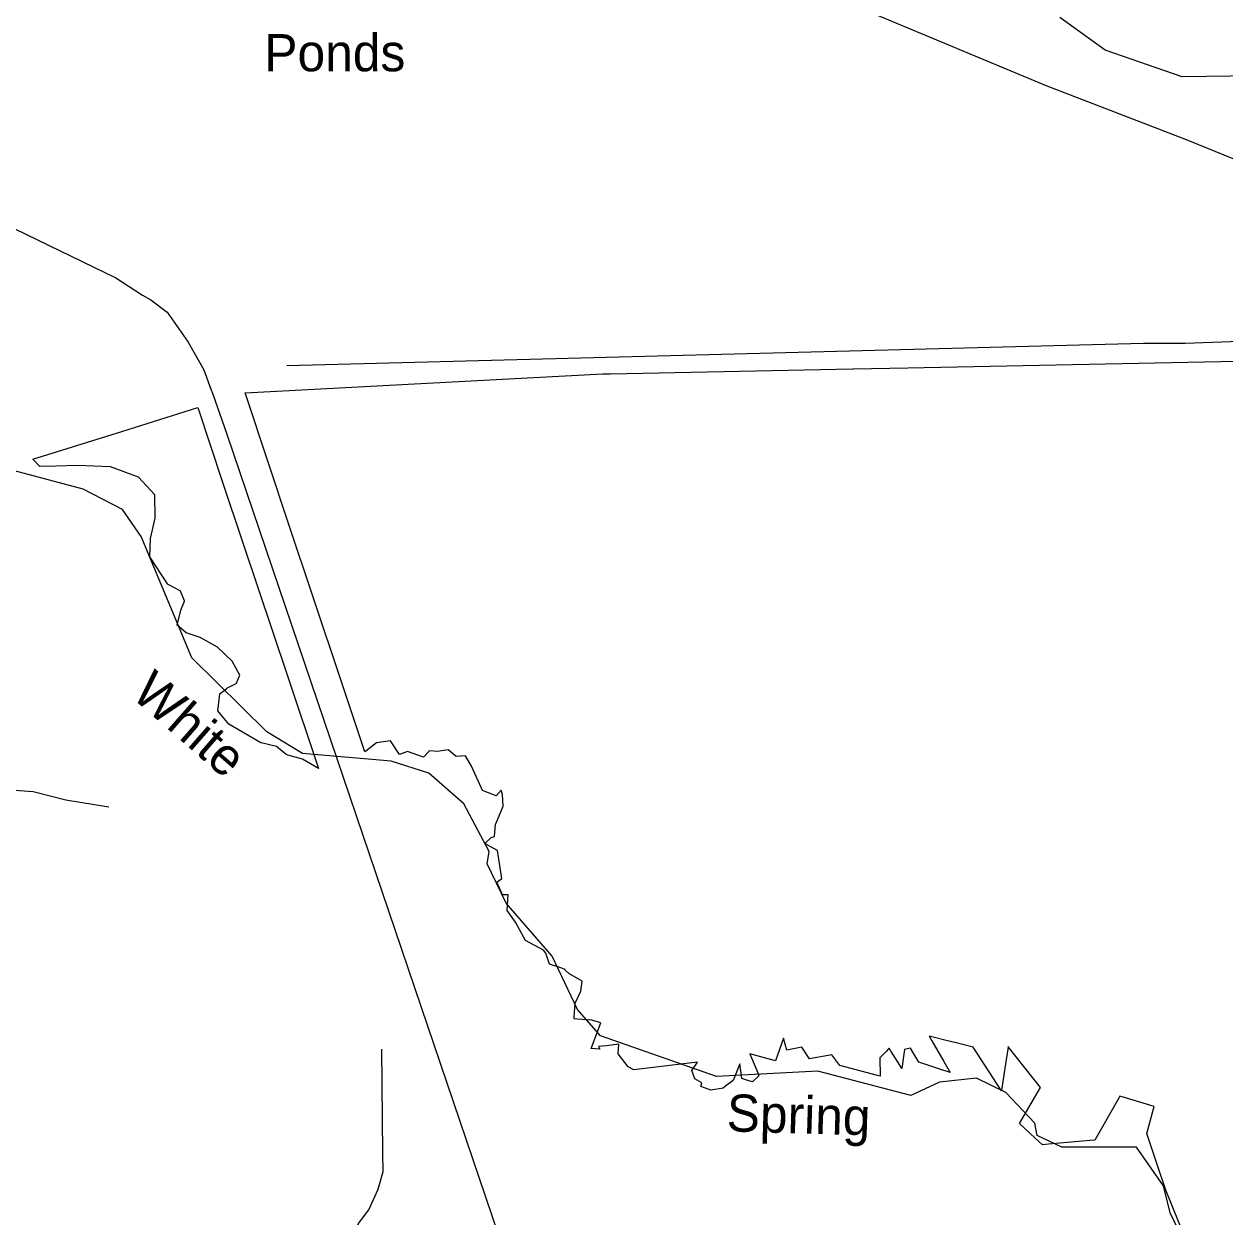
# Model space of a CAD drawing. Extents: x 2104537 to 2336408, y 34176 to 229611.
# Drawn here: x 2296436 to 2301279, y 84107 to 88918 of the extents above; entities that cross this region are included whole.
import ezdxf

# ---------------------------------------------------------------- set-up
doc = ezdxf.new("R2010")
doc.units = 0
for name, color, linetype in [('Exist Boundary Political City Limit New', 7, 'Continuous'), ('Exist Hydrographic Creek Single Shore', 7, 'Continuous'), ('Exist Hydrographic Pond Under 1500 Sq Ft Label', 7, 'Continuous'), ('Exist Railroad Siding', 7, 'Continuous'), ('Exist Road Non-System Type 51', 7, 'Continuous'), ('Map Preparation Boundary City Limit Buffer Line', 7, 'Continuous'), ('Old_Level_32', 7, 'Continuous')]:
    doc.layers.add(name, color=color, linetype=linetype)

msp = doc.modelspace()

# ---------------------------------------------------------------- linework, layer by layer
at = {"layer": 'Exist Boundary Political City Limit New'}
for points in [[(2299358.8, 84656.9), (2299330.5, 84665.3), (2299323.2, 84724.5), (2299296.2, 84657.4), (2299265.5, 84634.9), (2299255.2, 84627.3), (2299205.5, 84618.7), (2299180.5, 84628.4), (2299166.2, 84633.9), (2299169.8, 84649), (2299141.5, 84664.7), (2299128.8, 84698.2), (2299152.2, 84731.1), (2298973.2, 84710.1), (2298895.2, 84701), (2298872.5, 84713.4), (2298832.5, 84765.7), (2298835, 84804.1), (2298784.5, 84798.2), (2298753, 84794.4), (2298757.8, 84783.7), (2298723.8, 84786.4), (2298762.8, 84890.9), (2298726.5, 84901.5), (2298668.5, 84905.8), (2298654.5, 84906.8), (2298655, 84912.9), (2298658.8, 84969.7), (2298681.2, 85017.8), (2298687.5, 85057.8), (2298633.5, 85088.8), (2298620.2, 85101.3), (2298617.8, 85103.8), (2298614, 85107.4), (2298600.8, 85111.7), (2298554.8, 85126.9), (2298552.2, 85134.5), (2298539.8, 85171.8), (2298531.2, 85184), (2298457.8, 85222.4), (2298418.5, 85296.5), (2298385, 85343.1), (2298388.8, 85406.6), (2298365, 85406), (2298342.2, 85457.3), (2298362.5, 85473.1), (2298345.2, 85585), (2298328, 85594.8), (2298294.5, 85613.9), (2298320.5, 85638), (2298332.8, 85641.2), (2298337.8, 85691.2), (2298338.5, 85693.3), (2298369, 85763.5), (2298365, 85811), (2298360.8, 85829.2), (2298340.2, 85806.3), (2298333.2, 85808.9), (2298285.2, 85826.9), (2298281, 85836.5), (2298241.2, 85924.9), (2298216, 85967.1), (2298178.8, 85964.7), (2298146, 85991.1), (2298119.2, 85987.1), (2298104.2, 85984.9), (2298071.2, 85987.9), (2298047.5, 85961.5), (2297982.8, 85984.1), (2297950.2, 85972.7), (2297914, 86027.4), (2297858, 86019.3), (2297814.8, 85985.8), (2297810.8, 85983.4), (2297805.2, 85999.2), (2297712, 86277.7), (2297500, 86911.8), (2297423, 87143.5), (2297327.2, 87431), (2298770, 87507.2), (2298800.5, 87508), (2299779, 87527.7), (2299781.8, 87527.7), (2300000, 87532.1), (2301528.5, 87562.9)], [(2297137.2, 87371.7), (2297237, 87071.2), (2297316.8, 86830.2), (2297500, 86285.6), (2297624, 85916), (2297559.5, 85954.1), (2297500, 85970.3), (2297493.2, 85972.7), (2297454, 86005.2), (2297391.8, 86019.3), (2297391, 86019.6), (2297261.5, 86094.7), (2297217.8, 86148.8), (2297226, 86217.3), (2297226.8, 86218), (2297253.8, 86239.3), (2297254.5, 86239.6), (2297291.8, 86259.4), (2297292.2, 86260.1), (2297306, 86292.4), (2297277.2, 86346.6), (2297276.5, 86347.2), (2297216.8, 86404.9), (2297216.2, 86405.2), (2297146, 86444.7), (2297089.5, 86463.7), (2297054, 86494.3), (2297067.8, 86554.5), (2297068, 86555.2), (2297082.8, 86591.4), (2297082.5, 86592.1), (2297066.5, 86631.4), (2297065.2, 86632.1), (2297014.5, 86660.1), (2297014, 86660.8), (2296942.8, 86769.7), (2296946, 86844.2), (2296964.2, 86925.9), (2296964, 87019.5), (2296898.2, 87091.1), (2296784.5, 87132), (2296783.8, 87132), (2296652, 87138.2), (2296564.2, 87135.2), (2296501.2, 87133.4), (2296499.8, 87133.4), (2296471.5, 87163.8), (2296830, 87275.7), (2297137.2, 87371.7)], [(2301142.8, 83962.7), (2301041.5, 84215.2), (2301007.8, 84314.6), (2300990, 84367), (2300963.8, 84444.3), (2300994.2, 84553.4), (2300864.8, 84592.3), (2300856, 84594.9), (2300853.2, 84589.9), (2300754.5, 84417.1), (2300735.8, 84415.5), (2300567.2, 84400.5), (2300543.2, 84398.4), (2300514.5, 84425.1), (2300492.2, 84445.7), (2300451.2, 84483.9), (2300535.2, 84629.8), (2300406.8, 84792.1), (2300404.8, 84794.6), (2300404.5, 84792.7), (2300391.5, 84707.9), (2300379.2, 84627.3), (2300377.5, 84616.6), (2300264.5, 84791.9), (2300195.2, 84809.2), (2300155, 84819.4), (2300102, 84832.6), (2300085.8, 84836.7), (2300096.8, 84818), (2300145.5, 84734.1), (2300171.2, 84690.5), (2300126, 84705.1), (2300044.5, 84731.6), (2300024.5, 84765.8), (2300011.2, 84788.3), (2300004.2, 84786.8), (2299986.8, 84782.9), (2299976, 84706.5), (2299967.8, 84719.6), (2299933.8, 84774.5), (2299932.2, 84776.8), (2299925.2, 84788.3), (2299922.8, 84785.9), (2299912.5, 84775.1), (2299893.2, 84755.1), (2299887.2, 84749.2), (2299888.5, 84675), (2299878, 84677.7), (2299726.8, 84717.8), (2299694.5, 84761.4), (2299604.2, 84744.9), (2299573, 84792.2), (2299511.8, 84779.6), (2299499.2, 84827.9), (2299466.2, 84736.8), (2299421.8, 84749.2), (2299363, 84765.4), (2299370, 84749), (2299394.8, 84688.5), (2299399.5, 84677.1), (2299373.8, 84652.5), (2299358.8, 84656.9)]]:
    msp.add_lwpolyline(points, dxfattribs=at)
at = {"layer": 'Exist Hydrographic Creek Single Shore'}
for points in [[(2301597.9, 88712.7), (2301107, 88705.7), (2300796.9, 88813.3), (2300613, 88944.8)], [(2301193.9, 83843), (2301058, 84124.3), (2301031.9, 84233.1), (2300922, 84389.3), (2300622, 84388.6), (2300522, 84436.4), (2300513, 84485.8), (2300395, 84609.4), (2300278, 84667.4), (2300127.9, 84650.6), (2300012, 84597.1), (2299637, 84696.1), (2299228.9, 84674.5), (2298761, 84837.6), (2298667.9, 84944.4), (2298566, 85159.5), (2298381, 85373), (2298303.9, 85532), (2298311.9, 85581), (2298210, 85773.1), (2298067.9, 85897.3), (2297917, 85946.1), (2297559, 85976), (2297415.8, 86064), (2297113, 86361.7), (2296909, 86851.1), (2296832.9, 86960.8), (2296674, 87042.6), (2296314.9, 87138)]]:
    msp.add_lwpolyline(points, dxfattribs=at)
at = {"layer": 'Exist Railroad Siding'}
msp.add_lwpolyline([(2295536.2, 88511), (2296806.4, 87894.8), (2296913.3, 87824.8), (2296946.8, 87806.1), (2297013.7, 87756.6), (2297097.7, 87635.3), (2297161.4, 87523.9), (2297189.7, 87445.2), (2297195.4, 87429.4), (2297254.2, 87264.3), (2298427.9, 83803.7)], dxfattribs=at)
at = {"layer": 'Exist Road Non-System Type 51'}
for points in [[(2301659.9, 88233.5), (2301124.2, 88451.8), (2300562.6, 88668.2), (2299842.5, 88968.1)], [(2297495.7, 87541.4), (2300950.7, 87631.1), (2301118.6, 87631.9), (2301302.4, 87638.5), (2301566.9, 87659.3), (2301665.5, 87685.3), (2301750.1, 87721.7), (2301790.6, 87742.9), (2301820.8, 87764.3), (2301904.3, 87840.8), (2301978.1, 87925.3), (2302019.5, 87989.5)], [(2295824.3, 86005.1), (2295855.9, 85969.2), (2295944.2, 85883.6), (2295999.5, 85846.8), (2296050.8, 85817.6), (2296103.1, 85822.8), (2296177.1, 85837.1), (2296295, 85823.1), (2296363, 85831.6), (2296472.7, 85823.6), (2296604.3, 85789.2), (2296777.6, 85761.6)], [(2297753.9, 83803.3), (2297758.8, 83857.4), (2297755.9, 83911.2), (2297744.9, 83969.5), (2297756.1, 84021.4), (2297785.1, 84080.9), (2297826.2, 84135.9), (2297863.8, 84219.1), (2297884.9, 84290.9), (2297882.4, 84362.8), (2297878.6, 84784.6)]]:
    msp.add_lwpolyline(points, dxfattribs=at)
at = {"layer": 'Map Preparation Boundary City Limit Buffer Line'}
for points in [[(2299358.8, 84656.9), (2299330.5, 84665.3), (2299323.2, 84724.5), (2299296.2, 84657.4), (2299265.5, 84634.9), (2299255.2, 84627.3), (2299205.5, 84618.7), (2299180.5, 84628.4), (2299166.2, 84633.9), (2299169.8, 84649), (2299141.5, 84664.7), (2299128.8, 84698.2), (2299152.2, 84731.1), (2298973.2, 84710.1), (2298895.2, 84701), (2298872.5, 84713.4), (2298832.5, 84765.7), (2298835, 84804.1), (2298784.5, 84798.2), (2298753, 84794.4), (2298757.8, 84783.7), (2298723.8, 84786.4), (2298762.8, 84890.9), (2298726.5, 84901.5), (2298668.5, 84905.8), (2298654.5, 84906.8), (2298655, 84912.9), (2298658.8, 84969.7), (2298681.2, 85017.8), (2298687.5, 85057.8), (2298633.5, 85088.8), (2298620.2, 85101.3), (2298617.8, 85103.8), (2298614, 85107.4), (2298600.8, 85111.7), (2298554.8, 85126.9), (2298552.2, 85134.5), (2298539.8, 85171.8), (2298531.2, 85184), (2298457.8, 85222.4), (2298418.5, 85296.5), (2298385, 85343.1), (2298388.8, 85406.6), (2298365, 85406), (2298342.2, 85457.3), (2298362.5, 85473.1), (2298345.2, 85585), (2298328, 85594.8), (2298294.5, 85613.9), (2298320.5, 85638), (2298332.8, 85641.2), (2298337.8, 85691.2), (2298338.5, 85693.3), (2298369, 85763.5), (2298365, 85811), (2298360.8, 85829.2), (2298340.2, 85806.3), (2298333.2, 85808.9), (2298285.2, 85826.9), (2298281, 85836.5), (2298241.2, 85924.9), (2298216, 85967.1), (2298178.8, 85964.7), (2298146, 85991.1), (2298119.2, 85987.1), (2298104.2, 85984.9), (2298071.2, 85987.9), (2298047.5, 85961.5), (2297982.8, 85984.1), (2297950.2, 85972.7), (2297914, 86027.4), (2297858, 86019.3), (2297814.8, 85985.8), (2297810.8, 85983.4), (2297805.2, 85999.2), (2297712, 86277.7), (2297500, 86911.8), (2297423, 87143.5), (2297327.2, 87431), (2298770, 87507.2), (2298800.5, 87508), (2299779, 87527.7), (2299781.8, 87527.7), (2300000, 87532.1), (2301528.5, 87562.9)], [(2297137.2, 87371.7), (2297237, 87071.2), (2297316.8, 86830.2), (2297500, 86285.6), (2297624, 85916), (2297559.5, 85954.1), (2297500, 85970.3), (2297493.2, 85972.7), (2297454, 86005.2), (2297391.8, 86019.3), (2297391, 86019.6), (2297261.5, 86094.7), (2297217.8, 86148.8), (2297226, 86217.3), (2297226.8, 86218), (2297253.8, 86239.3), (2297254.5, 86239.6), (2297291.8, 86259.4), (2297292.2, 86260.1), (2297306, 86292.4), (2297277.2, 86346.6), (2297276.5, 86347.2), (2297216.8, 86404.9), (2297216.2, 86405.2), (2297146, 86444.7), (2297089.5, 86463.7), (2297054, 86494.3), (2297067.8, 86554.5), (2297068, 86555.2), (2297082.8, 86591.4), (2297082.5, 86592.1), (2297066.5, 86631.4), (2297065.2, 86632.1), (2297014.5, 86660.1), (2297014, 86660.8), (2296942.8, 86769.7), (2296946, 86844.2), (2296964.2, 86925.9), (2296964, 87019.5), (2296898.2, 87091.1), (2296784.5, 87132), (2296783.8, 87132), (2296652, 87138.2), (2296564.2, 87135.2), (2296501.2, 87133.4), (2296499.8, 87133.4), (2296471.5, 87163.8), (2296830, 87275.7), (2297137.2, 87371.7)], [(2301142.8, 83962.7), (2301041.5, 84215.2), (2301007.8, 84314.6), (2300990, 84367), (2300963.8, 84444.3), (2300994.2, 84553.4), (2300864.8, 84592.3), (2300856, 84594.9), (2300853.2, 84589.9), (2300754.5, 84417.1), (2300735.8, 84415.5), (2300567.2, 84400.5), (2300543.2, 84398.4), (2300514.5, 84425.1), (2300492.2, 84445.7), (2300451.2, 84483.9), (2300535.2, 84629.8), (2300406.8, 84792.1), (2300404.8, 84794.6), (2300404.5, 84792.7), (2300391.5, 84707.9), (2300379.2, 84627.3), (2300377.5, 84616.6), (2300264.5, 84791.9), (2300195.2, 84809.2), (2300155, 84819.4), (2300102, 84832.6), (2300085.8, 84836.7), (2300096.8, 84818), (2300145.5, 84734.1), (2300171.2, 84690.5), (2300126, 84705.1), (2300044.5, 84731.6), (2300024.5, 84765.8), (2300011.2, 84788.3), (2300004.2, 84786.8), (2299986.8, 84782.9), (2299976, 84706.5), (2299967.8, 84719.6), (2299933.8, 84774.5), (2299932.2, 84776.8), (2299925.2, 84788.3), (2299922.8, 84785.9), (2299912.5, 84775.1), (2299893.2, 84755.1), (2299887.2, 84749.2), (2299888.5, 84675), (2299878, 84677.7), (2299726.8, 84717.8), (2299694.5, 84761.4), (2299604.2, 84744.9), (2299573, 84792.2), (2299511.8, 84779.6), (2299499.2, 84827.9), (2299466.2, 84736.8), (2299421.8, 84749.2), (2299363, 84765.4), (2299370, 84749), (2299394.8, 84688.5), (2299399.5, 84677.1), (2299373.8, 84652.5), (2299358.8, 84656.9)]]:
    msp.add_lwpolyline(points, dxfattribs=at)

# ---------------------------------------------------------------- texts
at = {"layer": 'Exist Hydrographic Pond Under 1500 Sq Ft Label'}
msp.add_text('Ponds', height=150, dxfattribs=at).set_placement((2297405.1, 88727.7))
at = {"layer": 'Old_Level_32'}
for s, rotation, p in [('White', 318.8639, (2296863.1, 86207.7)), ('Spring', 358.2721, (2299268.3, 84453.2))]:
    msp.add_text(s, height=150, rotation=rotation, dxfattribs=at).set_placement(p)

doc.saveas('drawing.dxf')
